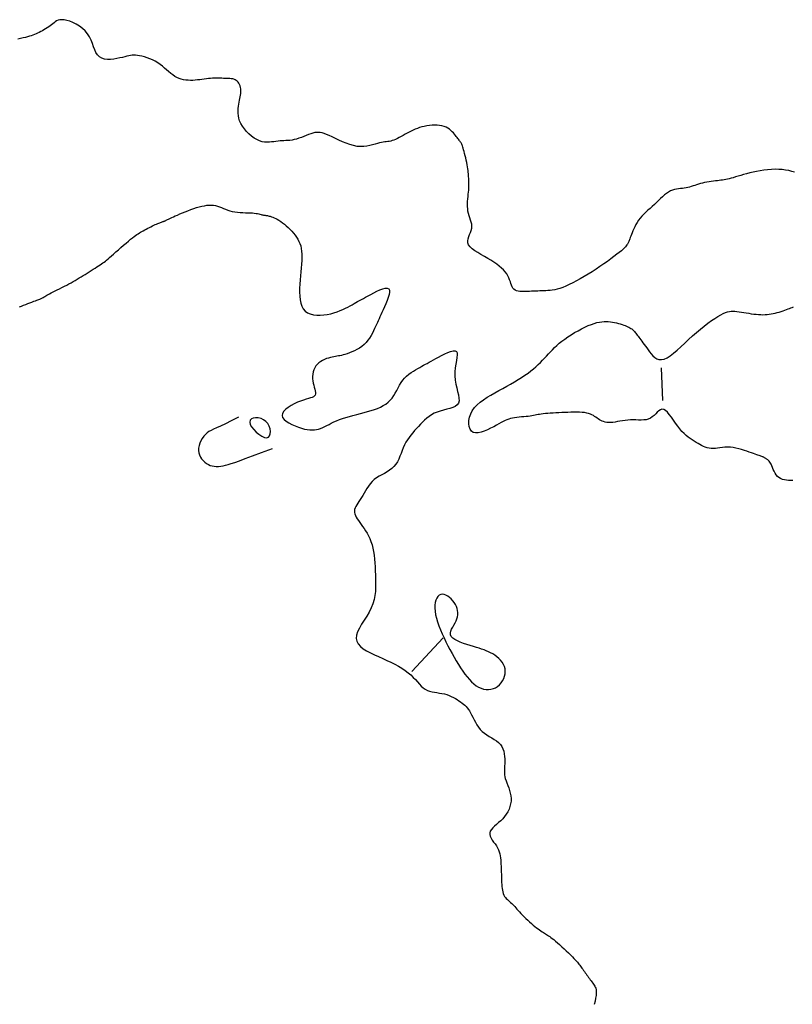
# Model space of a CAD drawing. Header units: millimetres. Extents: x 32690613 to 32693367, y 5343692 to 5344708.
# Tile 814 of 1009: x 32693059 to 32693083, y 5344184 to 5344214. Entities that reach past the tile are written whole.
import ezdxf

# ---------------------------------------------------------------- set-up
doc = ezdxf.new("R2010")
doc.units = ezdxf.units.MM
doc.header["$LTSCALE"] = 20
doc.layers.add('02-DGM_HL_492.00', color=82, linetype='Continuous')

msp = doc.modelspace()

# ---------------------------------------------------------------- linework, layer by layer
at = {"layer": '02-DGM_HL_492.00', "elevation": 492, "flags": 128}
for points in [[(32693082.714, 5344209.61), (32693082.627, 5344209.636), (32693082.534, 5344209.659), (32693082.437, 5344209.678), (32693082.335, 5344209.692), (32693082.228, 5344209.699), (32693082.117, 5344209.7), (32693082.004, 5344209.695), (32693081.89, 5344209.686), (32693081.776, 5344209.672), (32693081.662, 5344209.654), (32693081.552, 5344209.634), (32693081.444, 5344209.612), (32693081.342, 5344209.588), (32693081.244, 5344209.563), (32693081.152, 5344209.537), (32693081.065, 5344209.512), (32693080.983, 5344209.488), (32693080.907, 5344209.465), (32693080.836, 5344209.444), (32693080.772, 5344209.426), (32693080.712, 5344209.41), (32693080.658, 5344209.397), (32693080.606, 5344209.387), (32693080.557, 5344209.378), (32693080.508, 5344209.37), (32693080.458, 5344209.363), (32693080.406, 5344209.356), (32693080.351, 5344209.349), (32693080.292, 5344209.342), (32693080.228, 5344209.334), (32693080.162, 5344209.325), (32693080.094, 5344209.315), (32693080.026, 5344209.303), (32693079.958, 5344209.291), (32693079.892, 5344209.277), (32693079.829, 5344209.262), (32693079.768, 5344209.245), (32693079.711, 5344209.226), (32693079.656, 5344209.208), (32693079.603, 5344209.19), (32693079.55, 5344209.172), (32693079.498, 5344209.156), (32693079.445, 5344209.142), (32693079.391, 5344209.131), (32693079.335, 5344209.123), (32693079.278, 5344209.117), (32693079.219, 5344209.112), (32693079.159, 5344209.105), (32693079.098, 5344209.096), (32693079.037, 5344209.083), (32693078.975, 5344209.064), (32693078.914, 5344209.038), (32693078.852, 5344209.003), (32693078.791, 5344208.962), (32693078.73, 5344208.914), (32693078.669, 5344208.861), (32693078.607, 5344208.804), (32693078.545, 5344208.744), (32693078.482, 5344208.683), (32693078.417, 5344208.623), (32693078.352, 5344208.562), (32693078.287, 5344208.503), (32693078.222, 5344208.444), (32693078.158, 5344208.385), (32693078.097, 5344208.325), (32693078.038, 5344208.264), (32693077.984, 5344208.202), (32693077.934, 5344208.139), (32693077.889, 5344208.074), (32693077.849, 5344208.008), (32693077.814, 5344207.942), (32693077.783, 5344207.877), (32693077.756, 5344207.815), (32693077.733, 5344207.756), (32693077.713, 5344207.702), (32693077.695, 5344207.653), (32693077.68, 5344207.611), (32693077.667, 5344207.575), (32693077.656, 5344207.544), (32693077.645, 5344207.516), (32693077.635, 5344207.492), (32693077.625, 5344207.469), (32693077.615, 5344207.448), (32693077.604, 5344207.427), (32693077.591, 5344207.405), (32693077.576, 5344207.382), (32693077.556, 5344207.356), (32693077.531, 5344207.326), (32693077.499, 5344207.292), (32693077.457, 5344207.253), (32693077.406, 5344207.207), (32693077.343, 5344207.155), (32693077.267, 5344207.095), (32693077.18, 5344207.028), (32693077.084, 5344206.956), (32693076.978, 5344206.88), (32693076.867, 5344206.801), (32693076.75, 5344206.721), (32693076.63, 5344206.641), (32693076.508, 5344206.562), (32693076.386, 5344206.486), (32693076.265, 5344206.413), (32693076.146, 5344206.344), (32693076.029, 5344206.28), (32693075.917, 5344206.22), (32693075.808, 5344206.168), (32693075.706, 5344206.121), (32693075.61, 5344206.082), (32693075.521, 5344206.051), (32693075.439, 5344206.028), (32693075.362, 5344206.01), (32693075.29, 5344205.997), (32693075.222, 5344205.988), (32693075.156, 5344205.983), (32693075.093, 5344205.979), (32693075.03, 5344205.976), (32693074.968, 5344205.974), (32693074.905, 5344205.972), (32693074.843, 5344205.969), (32693074.78, 5344205.967), (32693074.718, 5344205.964), (32693074.655, 5344205.962), (32693074.593, 5344205.959), (32693074.53, 5344205.957), (32693074.468, 5344205.955), (32693074.407, 5344205.953), (32693074.347, 5344205.954), (32693074.291, 5344205.958), (32693074.238, 5344205.966), (32693074.19, 5344205.979), (32693074.147, 5344205.998), (32693074.111, 5344206.024), (32693074.082, 5344206.058), (32693074.058, 5344206.099), (32693074.039, 5344206.146), (32693074.021, 5344206.198), (32693074.003, 5344206.253), (32693073.982, 5344206.312), (32693073.958, 5344206.372), (32693073.928, 5344206.434), (32693073.891, 5344206.495), (32693073.845, 5344206.556), (32693073.792, 5344206.616), (32693073.731, 5344206.676), (32693073.662, 5344206.736), (32693073.586, 5344206.796), (32693073.501, 5344206.855), (32693073.409, 5344206.914), (32693073.31, 5344206.972), (32693073.206, 5344207.031), (32693073.103, 5344207.089), (32693073.004, 5344207.148), (32693072.912, 5344207.207), (32693072.832, 5344207.267), (32693072.768, 5344207.327), (32693072.723, 5344207.387), (32693072.701, 5344207.449), (32693072.697, 5344207.511), (32693072.707, 5344207.574), (32693072.728, 5344207.638), (32693072.754, 5344207.701), (32693072.781, 5344207.765), (32693072.805, 5344207.828), (32693072.82, 5344207.892), (32693072.825, 5344207.954), (32693072.819, 5344208.017), (32693072.805, 5344208.08), (32693072.786, 5344208.144), (32693072.764, 5344208.209), (32693072.742, 5344208.276), (32693072.722, 5344208.344), (32693072.705, 5344208.415), (32693072.695, 5344208.489), (32693072.691, 5344208.565), (32693072.691, 5344208.641), (32693072.694, 5344208.717), (32693072.7, 5344208.792), (32693072.707, 5344208.865), (32693072.715, 5344208.934), (32693072.721, 5344209), (32693072.726, 5344209.06), (32693072.73, 5344209.116), (32693072.732, 5344209.167), (32693072.732, 5344209.216), (32693072.732, 5344209.261), (32693072.731, 5344209.305), (32693072.73, 5344209.347), (32693072.728, 5344209.389), (32693072.727, 5344209.431), (32693072.725, 5344209.473), (32693072.722, 5344209.517), (32693072.719, 5344209.562), (32693072.714, 5344209.611), (32693072.708, 5344209.662), (32693072.701, 5344209.717), (32693072.691, 5344209.777), (32693072.679, 5344209.841), (32693072.666, 5344209.909), (32693072.651, 5344209.979), (32693072.635, 5344210.049), (32693072.619, 5344210.117), (32693072.602, 5344210.182), (32693072.587, 5344210.243), (32693072.572, 5344210.296), (32693072.559, 5344210.343), (32693072.547, 5344210.382), (32693072.536, 5344210.415), (32693072.525, 5344210.443), (32693072.514, 5344210.468), (32693072.503, 5344210.49), (32693072.492, 5344210.511), (32693072.479, 5344210.531), (32693072.465, 5344210.552), (32693072.449, 5344210.573), (32693072.432, 5344210.596), (32693072.413, 5344210.621), (32693072.393, 5344210.647), (32693072.37, 5344210.675), (32693072.345, 5344210.706), (32693072.318, 5344210.739), (32693072.289, 5344210.775), (32693072.257, 5344210.813), (32693072.221, 5344210.851), (32693072.181, 5344210.889), (32693072.137, 5344210.925), (32693072.089, 5344210.958), (32693072.034, 5344210.987), (32693071.974, 5344211.012), (32693071.908, 5344211.03), (32693071.836, 5344211.042), (32693071.76, 5344211.05), (32693071.682, 5344211.051), (32693071.602, 5344211.049), (32693071.522, 5344211.042), (32693071.443, 5344211.03), (32693071.366, 5344211.016), (32693071.293, 5344210.998), (32693071.222, 5344210.977), (32693071.154, 5344210.954), (32693071.088, 5344210.928), (32693071.024, 5344210.9), (32693070.962, 5344210.87), (32693070.9, 5344210.838), (32693070.838, 5344210.806), (32693070.777, 5344210.772), (32693070.716, 5344210.739), (32693070.657, 5344210.705), (32693070.598, 5344210.674), (32693070.541, 5344210.644), (32693070.485, 5344210.618), (32693070.433, 5344210.595), (32693070.383, 5344210.578), (32693070.335, 5344210.565), (32693070.29, 5344210.556), (32693070.246, 5344210.55), (32693070.201, 5344210.545), (32693070.154, 5344210.54), (32693070.105, 5344210.534), (32693070.051, 5344210.524), (32693069.992, 5344210.511), (32693069.927, 5344210.492), (32693069.856, 5344210.47), (32693069.778, 5344210.447), (32693069.695, 5344210.426), (32693069.605, 5344210.408), (32693069.511, 5344210.397), (32693069.411, 5344210.395), (32693069.305, 5344210.404), (32693069.195, 5344210.426), (32693069.082, 5344210.458), (32693068.968, 5344210.5), (32693068.855, 5344210.546), (32693068.745, 5344210.596), (32693068.639, 5344210.645), (32693068.54, 5344210.692), (32693068.45, 5344210.734), (32693068.371, 5344210.769), (32693068.3, 5344210.795), (32693068.235, 5344210.815), (32693068.176, 5344210.827), (32693068.119, 5344210.832), (32693068.064, 5344210.831), (32693068.007, 5344210.823), (32693067.947, 5344210.809), (32693067.883, 5344210.789), (32693067.815, 5344210.764), (32693067.744, 5344210.737), (32693067.671, 5344210.708), (32693067.597, 5344210.679), (32693067.523, 5344210.652), (32693067.451, 5344210.628), (32693067.38, 5344210.609), (32693067.313, 5344210.595), (32693067.248, 5344210.586), (32693067.186, 5344210.581), (32693067.125, 5344210.578), (32693067.064, 5344210.577), (32693067.004, 5344210.575), (32693066.943, 5344210.572), (32693066.882, 5344210.566), (32693066.819, 5344210.557), (32693066.754, 5344210.547), (32693066.687, 5344210.537), (32693066.618, 5344210.53), (32693066.547, 5344210.527), (32693066.473, 5344210.532), (32693066.397, 5344210.546), (32693066.318, 5344210.571), (32693066.236, 5344210.609), (32693066.153, 5344210.659), (32693066.071, 5344210.719), (32693065.992, 5344210.786), (32693065.917, 5344210.861), (32693065.85, 5344210.939), (32693065.791, 5344211.021), (32693065.743, 5344211.103), (32693065.706, 5344211.184), (32693065.681, 5344211.265), (32693065.666, 5344211.343), (32693065.658, 5344211.42), (32693065.658, 5344211.494), (32693065.662, 5344211.566), (32693065.67, 5344211.634), (32693065.681, 5344211.699), (32693065.692, 5344211.76), (32693065.703, 5344211.818), (32693065.714, 5344211.873), (32693065.724, 5344211.925), (32693065.732, 5344211.975), (32693065.738, 5344212.024), (32693065.742, 5344212.071), (32693065.742, 5344212.118), (32693065.738, 5344212.165), (32693065.73, 5344212.211), (32693065.719, 5344212.255), (32693065.703, 5344212.297), (32693065.684, 5344212.335), (32693065.661, 5344212.37), (32693065.635, 5344212.401), (32693065.604, 5344212.426), (32693065.571, 5344212.445), (32693065.533, 5344212.459), (32693065.493, 5344212.469), (32693065.45, 5344212.476), (32693065.405, 5344212.479), (32693065.358, 5344212.482), (32693065.309, 5344212.483), (32693065.26, 5344212.484), (32693065.209, 5344212.486), (32693065.157, 5344212.488), (32693065.104, 5344212.49), (32693065.05, 5344212.492), (32693064.994, 5344212.492), (32693064.936, 5344212.492), (32693064.877, 5344212.49), (32693064.816, 5344212.486), (32693064.752, 5344212.48), (32693064.687, 5344212.472), (32693064.62, 5344212.463), (32693064.552, 5344212.454), (32693064.483, 5344212.445), (32693064.412, 5344212.437), (32693064.341, 5344212.43), (32693064.27, 5344212.426), (32693064.199, 5344212.425), (32693064.127, 5344212.427), (32693064.057, 5344212.434), (32693063.986, 5344212.445), (32693063.917, 5344212.461), (32693063.849, 5344212.484), (32693063.782, 5344212.512), (32693063.717, 5344212.548), (32693063.654, 5344212.59), (32693063.592, 5344212.639), (32693063.53, 5344212.692), (32693063.467, 5344212.748), (32693063.404, 5344212.804), (32693063.337, 5344212.861), (32693063.268, 5344212.915), (32693063.195, 5344212.966), (32693063.117, 5344213.012), (32693063.036, 5344213.053), (32693062.953, 5344213.088), (32693062.871, 5344213.118), (32693062.79, 5344213.144), (32693062.712, 5344213.164), (32693062.639, 5344213.18), (32693062.572, 5344213.19), (32693062.513, 5344213.196), (32693062.459, 5344213.197), (32693062.409, 5344213.194), (32693062.359, 5344213.187), (32693062.307, 5344213.177), (32693062.251, 5344213.164), (32693062.188, 5344213.148), (32693062.116, 5344213.13), (32693062.033, 5344213.111), (32693061.942, 5344213.093), (32693061.846, 5344213.078), (32693061.748, 5344213.069), (32693061.652, 5344213.069), (32693061.561, 5344213.079), (32693061.478, 5344213.104), (32693061.407, 5344213.144), (32693061.349, 5344213.203), (32693061.302, 5344213.277), (32693061.263, 5344213.363), (32693061.228, 5344213.457), (32693061.192, 5344213.557), (32693061.152, 5344213.658), (32693061.104, 5344213.758), (32693061.045, 5344213.853), (32693060.972, 5344213.94), (32693060.887, 5344214.018), (32693060.794, 5344214.087), (32693060.696, 5344214.146), (32693060.596, 5344214.196), (32693060.499, 5344214.234), (32693060.407, 5344214.262), (32693060.324, 5344214.279), (32693060.253, 5344214.284), (32693060.193, 5344214.279), (32693060.141, 5344214.266), (32693060.096, 5344214.246), (32693060.056, 5344214.22), (32693060.018, 5344214.19), (32693059.98, 5344214.158), (32693059.941, 5344214.125), (32693059.899, 5344214.093), (32693059.854, 5344214.061), (32693059.807, 5344214.03), (32693059.758, 5344214.001), (32693059.709, 5344213.972), (32693059.659, 5344213.945), (32693059.609, 5344213.919), (32693059.561, 5344213.895), (32693059.514, 5344213.872), (32693059.467, 5344213.85), (32693059.421, 5344213.83), (32693059.372, 5344213.811), (32693059.321, 5344213.793), (32693059.266, 5344213.775), (32693059.206, 5344213.758), (32693059.141, 5344213.742), (32693059.069, 5344213.725), (32693058.992, 5344213.708), (32693058.912, 5344213.69)], [(32693058.954, 5344205.487), (32693059.017, 5344205.511), (32693059.083, 5344205.536), (32693059.149, 5344205.561), (32693059.216, 5344205.586), (32693059.28, 5344205.61), (32693059.341, 5344205.633), (32693059.397, 5344205.655), (32693059.447, 5344205.673), (32693059.489, 5344205.689), (32693059.525, 5344205.703), (32693059.556, 5344205.715), (32693059.582, 5344205.726), (32693059.605, 5344205.735), (32693059.626, 5344205.745), (32693059.646, 5344205.755), (32693059.666, 5344205.765), (32693059.687, 5344205.777), (32693059.71, 5344205.791), (32693059.736, 5344205.806), (32693059.765, 5344205.823), (32693059.798, 5344205.842), (32693059.837, 5344205.863), (32693059.881, 5344205.887), (32693059.931, 5344205.914), (32693059.988, 5344205.943), (32693060.05, 5344205.974), (32693060.118, 5344206.008), (32693060.188, 5344206.043), (32693060.26, 5344206.079), (32693060.333, 5344206.116), (32693060.405, 5344206.153), (32693060.475, 5344206.19), (32693060.542, 5344206.226), (32693060.607, 5344206.262), (32693060.669, 5344206.298), (32693060.73, 5344206.334), (32693060.79, 5344206.371), (32693060.849, 5344206.407), (32693060.909, 5344206.444), (32693060.969, 5344206.482), (32693061.031, 5344206.52), (32693061.093, 5344206.559), (32693061.155, 5344206.598), (32693061.216, 5344206.636), (32693061.275, 5344206.674), (32693061.331, 5344206.71), (32693061.383, 5344206.744), (32693061.431, 5344206.775), (32693061.474, 5344206.804), (32693061.514, 5344206.832), (32693061.552, 5344206.859), (32693061.59, 5344206.888), (32693061.629, 5344206.92), (32693061.673, 5344206.956), (32693061.722, 5344206.998), (32693061.778, 5344207.047), (32693061.843, 5344207.104), (32693061.914, 5344207.167), (32693061.99, 5344207.235), (32693062.069, 5344207.304), (32693062.148, 5344207.373), (32693062.224, 5344207.44), (32693062.297, 5344207.502), (32693062.362, 5344207.557), (32693062.42, 5344207.604), (32693062.471, 5344207.643), (32693062.516, 5344207.676), (32693062.557, 5344207.704), (32693062.595, 5344207.728), (32693062.632, 5344207.75), (32693062.67, 5344207.771), (32693062.709, 5344207.793), (32693062.751, 5344207.816), (32693062.796, 5344207.841), (32693062.843, 5344207.866), (32693062.891, 5344207.892), (32693062.939, 5344207.918), (32693062.987, 5344207.942), (32693063.033, 5344207.966), (32693063.078, 5344207.987), (32693063.119, 5344208.006), (32693063.158, 5344208.023), (32693063.194, 5344208.038), (32693063.227, 5344208.051), (32693063.258, 5344208.063), (32693063.285, 5344208.073), (32693063.31, 5344208.082), (32693063.332, 5344208.089), (32693063.351, 5344208.096), (32693063.368, 5344208.102), (32693063.384, 5344208.107), (32693063.398, 5344208.113), (32693063.412, 5344208.118), (32693063.426, 5344208.124), (32693063.441, 5344208.131), (32693063.457, 5344208.139), (32693063.475, 5344208.148), (32693063.496, 5344208.159), (32693063.521, 5344208.171), (32693063.55, 5344208.186), (32693063.585, 5344208.203), (32693063.626, 5344208.222), (32693063.675, 5344208.245), (32693063.732, 5344208.27), (32693063.798, 5344208.299), (32693063.871, 5344208.331), (32693063.951, 5344208.364), (32693064.035, 5344208.398), (32693064.122, 5344208.432), (32693064.21, 5344208.465), (32693064.298, 5344208.496), (32693064.384, 5344208.525), (32693064.467, 5344208.549), (32693064.547, 5344208.57), (32693064.624, 5344208.586), (32693064.698, 5344208.598), (32693064.769, 5344208.604), (32693064.838, 5344208.606), (32693064.904, 5344208.602), (32693064.968, 5344208.591), (32693065.03, 5344208.575), (32693065.091, 5344208.555), (32693065.152, 5344208.53), (32693065.213, 5344208.504), (32693065.276, 5344208.478), (32693065.341, 5344208.452), (32693065.409, 5344208.429), (32693065.481, 5344208.409), (32693065.558, 5344208.394), (32693065.638, 5344208.384), (32693065.719, 5344208.377), (32693065.801, 5344208.372), (32693065.881, 5344208.369), (32693065.958, 5344208.367), (32693066.031, 5344208.365), (32693066.097, 5344208.362), (32693066.156, 5344208.356), (32693066.208, 5344208.35), (32693066.254, 5344208.342), (32693066.294, 5344208.334), (32693066.329, 5344208.325), (32693066.361, 5344208.317), (32693066.389, 5344208.309), (32693066.415, 5344208.303), (32693066.439, 5344208.298), (32693066.462, 5344208.294), (32693066.484, 5344208.29), (32693066.507, 5344208.288), (32693066.531, 5344208.284), (32693066.556, 5344208.28), (32693066.583, 5344208.275), (32693066.613, 5344208.269), (32693066.646, 5344208.26), (32693066.683, 5344208.248), (32693066.722, 5344208.234), (32693066.765, 5344208.216), (32693066.811, 5344208.195), (32693066.86, 5344208.169), (32693066.911, 5344208.139), (32693066.965, 5344208.104), (32693067.021, 5344208.063), (32693067.079, 5344208.017), (32693067.137, 5344207.968), (32693067.195, 5344207.915), (32693067.252, 5344207.859), (32693067.307, 5344207.8), (32693067.359, 5344207.741), (32693067.408, 5344207.68), (32693067.452, 5344207.619), (32693067.491, 5344207.557), (32693067.524, 5344207.493), (32693067.553, 5344207.425), (32693067.577, 5344207.354), (32693067.595, 5344207.277), (32693067.607, 5344207.194), (32693067.614, 5344207.104), (32693067.615, 5344207.007), (32693067.611, 5344206.902), (32693067.603, 5344206.792), (32693067.593, 5344206.676), (32693067.581, 5344206.557), (32693067.57, 5344206.434), (32693067.559, 5344206.31), (32693067.55, 5344206.184), (32693067.544, 5344206.059), (32693067.543, 5344205.937), (32693067.548, 5344205.818), (32693067.56, 5344205.705), (32693067.582, 5344205.601), (32693067.614, 5344205.507), (32693067.658, 5344205.425), (32693067.715, 5344205.357), (32693067.787, 5344205.305), (32693067.872, 5344205.268), (32693067.966, 5344205.244), (32693068.068, 5344205.232), (32693068.174, 5344205.231), (32693068.283, 5344205.238), (32693068.391, 5344205.254), (32693068.497, 5344205.276), (32693068.597, 5344205.304), (32693068.693, 5344205.335), (32693068.783, 5344205.369), (32693068.867, 5344205.405), (32693068.946, 5344205.443), (32693069.021, 5344205.481), (32693069.09, 5344205.517), (32693069.153, 5344205.552), (32693069.212, 5344205.585), (32693069.268, 5344205.615), (32693069.323, 5344205.645), (32693069.378, 5344205.676), (32693069.436, 5344205.707), (32693069.498, 5344205.742), (32693069.566, 5344205.779), (32693069.643, 5344205.822), (32693069.729, 5344205.869), (32693069.821, 5344205.918), (32693069.916, 5344205.965), (32693070.008, 5344206.006), (32693070.094, 5344206.038), (32693070.17, 5344206.057), (32693070.231, 5344206.059), (32693070.274, 5344206.041), (32693070.296, 5344205.999), (32693070.298, 5344205.938), (32693070.285, 5344205.861), (32693070.26, 5344205.773), (32693070.226, 5344205.678), (32693070.186, 5344205.58), (32693070.145, 5344205.484), (32693070.105, 5344205.395), (32693070.068, 5344205.315), (32693070.036, 5344205.244), (32693070.007, 5344205.179), (32693069.98, 5344205.119), (32693069.954, 5344205.061), (32693069.928, 5344205.005), (32693069.902, 5344204.947), (32693069.874, 5344204.885), (32693069.844, 5344204.819), (32693069.811, 5344204.749), (32693069.775, 5344204.677), (32693069.734, 5344204.604), (32693069.689, 5344204.531), (32693069.639, 5344204.46), (32693069.583, 5344204.392), (32693069.521, 5344204.329), (32693069.452, 5344204.273), (32693069.379, 5344204.222), (32693069.302, 5344204.177), (32693069.224, 5344204.137), (32693069.147, 5344204.103), (32693069.071, 5344204.073), (32693069, 5344204.049), (32693068.935, 5344204.029), (32693068.877, 5344204.013), (32693068.824, 5344204), (32693068.776, 5344203.99), (32693068.731, 5344203.981), (32693068.687, 5344203.973), (32693068.643, 5344203.966), (32693068.596, 5344203.957), (32693068.546, 5344203.947), (32693068.491, 5344203.934), (32693068.432, 5344203.918), (32693068.371, 5344203.899), (32693068.309, 5344203.875), (32693068.248, 5344203.847), (32693068.19, 5344203.813), (32693068.136, 5344203.774), (32693068.088, 5344203.729), (32693068.046, 5344203.677), (32693068.012, 5344203.619), (32693067.985, 5344203.557), (32693067.964, 5344203.491), (32693067.951, 5344203.423), (32693067.944, 5344203.354), (32693067.943, 5344203.284), (32693067.949, 5344203.214), (32693067.961, 5344203.147), (32693067.976, 5344203.082), (32693067.994, 5344203.02), (32693068.01, 5344202.963), (32693068.024, 5344202.909), (32693068.032, 5344202.861), (32693068.033, 5344202.819), (32693068.024, 5344202.784), (32693068.004, 5344202.755), (32693067.972, 5344202.732), (32693067.93, 5344202.713), (32693067.877, 5344202.695), (32693067.814, 5344202.676), (32693067.742, 5344202.655), (32693067.662, 5344202.63), (32693067.573, 5344202.599), (32693067.478, 5344202.561), (32693067.379, 5344202.515), (32693067.284, 5344202.463), (32693067.195, 5344202.407), (32693067.118, 5344202.348), (32693067.057, 5344202.286), (32693067.019, 5344202.223), (32693067.006, 5344202.16), (32693067.024, 5344202.099), (32693067.067, 5344202.039), (32693067.132, 5344201.982), (32693067.213, 5344201.929), (32693067.306, 5344201.88), (32693067.406, 5344201.836), (32693067.507, 5344201.798), (32693067.605, 5344201.767), (32693067.696, 5344201.743), (32693067.78, 5344201.726), (32693067.858, 5344201.716), (32693067.931, 5344201.713), (32693067.999, 5344201.717), (32693068.064, 5344201.726), (32693068.128, 5344201.741), (32693068.189, 5344201.762), (32693068.251, 5344201.787), (32693068.314, 5344201.817), (32693068.378, 5344201.851), (32693068.445, 5344201.886), (32693068.516, 5344201.923), (32693068.592, 5344201.961), (32693068.674, 5344201.998), (32693068.763, 5344202.034), (32693068.859, 5344202.068), (32693068.961, 5344202.1), (32693069.069, 5344202.131), (32693069.18, 5344202.16), (32693069.293, 5344202.189), (32693069.406, 5344202.218), (32693069.519, 5344202.247), (32693069.629, 5344202.277), (32693069.735, 5344202.308), (32693069.837, 5344202.341), (32693069.933, 5344202.376), (32693070.025, 5344202.415), (32693070.11, 5344202.459), (32693070.189, 5344202.508), (32693070.26, 5344202.562), (32693070.324, 5344202.623), (32693070.38, 5344202.692), (32693070.43, 5344202.766), (32693070.476, 5344202.844), (32693070.519, 5344202.925), (32693070.561, 5344203.006), (32693070.605, 5344203.086), (32693070.652, 5344203.163), (32693070.703, 5344203.236), (32693070.761, 5344203.303), (32693070.824, 5344203.364), (32693070.891, 5344203.419), (32693070.96, 5344203.47), (32693071.03, 5344203.516), (32693071.099, 5344203.558), (32693071.166, 5344203.597), (32693071.23, 5344203.632), (32693071.289, 5344203.664), (32693071.345, 5344203.695), (32693071.399, 5344203.725), (32693071.454, 5344203.755), (32693071.512, 5344203.787), (32693071.574, 5344203.821), (32693071.643, 5344203.859), (32693071.72, 5344203.901), (32693071.806, 5344203.948), (32693071.898, 5344203.997), (32693071.992, 5344204.044), (32693072.084, 5344204.086), (32693072.17, 5344204.118), (32693072.246, 5344204.137), (32693072.308, 5344204.139), (32693072.351, 5344204.12), (32693072.373, 5344204.079), (32693072.377, 5344204.016), (32693072.368, 5344203.935), (32693072.351, 5344203.839), (32693072.331, 5344203.731), (32693072.312, 5344203.615), (32693072.299, 5344203.492), (32693072.297, 5344203.368), (32693072.308, 5344203.243), (32693072.331, 5344203.121), (32693072.359, 5344203.004), (32693072.388, 5344202.892), (32693072.413, 5344202.787), (32693072.428, 5344202.693), (32693072.43, 5344202.609), (32693072.412, 5344202.538), (32693072.372, 5344202.481), (32693072.312, 5344202.437), (32693072.236, 5344202.401), (32693072.148, 5344202.372), (32693072.052, 5344202.346), (32693071.952, 5344202.321), (32693071.852, 5344202.294), (32693071.756, 5344202.262), (32693071.667, 5344202.224), (32693071.586, 5344202.179), (32693071.511, 5344202.128), (32693071.44, 5344202.073), (32693071.374, 5344202.014), (32693071.311, 5344201.952), (32693071.25, 5344201.888), (32693071.189, 5344201.823), (32693071.129, 5344201.758), (32693071.07, 5344201.693), (32693071.012, 5344201.626), (32693070.956, 5344201.558), (32693070.902, 5344201.487), (32693070.851, 5344201.414), (32693070.804, 5344201.337), (32693070.761, 5344201.256), (32693070.723, 5344201.171), (32693070.687, 5344201.084), (32693070.653, 5344200.995), (32693070.618, 5344200.907), (32693070.581, 5344200.821), (32693070.54, 5344200.738), (32693070.492, 5344200.662), (32693070.437, 5344200.593), (32693070.372, 5344200.532), (32693070.3, 5344200.479), (32693070.223, 5344200.43), (32693070.142, 5344200.384), (32693070.06, 5344200.339), (32693069.979, 5344200.294), (32693069.902, 5344200.245), (32693069.83, 5344200.191), (32693069.765, 5344200.131), (32693069.706, 5344200.065), (32693069.653, 5344199.996), (32693069.605, 5344199.924), (32693069.561, 5344199.851), (32693069.519, 5344199.779), (32693069.479, 5344199.709), (32693069.44, 5344199.642), (32693069.401, 5344199.581), (32693069.363, 5344199.523), (32693069.327, 5344199.47), (32693069.294, 5344199.42), (32693069.266, 5344199.372), (32693069.244, 5344199.325), (32693069.229, 5344199.279), (32693069.222, 5344199.233), (32693069.224, 5344199.187), (32693069.235, 5344199.14), (32693069.253, 5344199.091), (32693069.278, 5344199.041), (32693069.309, 5344198.989), (32693069.345, 5344198.935), (32693069.385, 5344198.878), (32693069.427, 5344198.819), (32693069.473, 5344198.756), (32693069.519, 5344198.691), (32693069.565, 5344198.621), (32693069.61, 5344198.547), (32693069.654, 5344198.468), (32693069.695, 5344198.384), (32693069.731, 5344198.294), (32693069.763, 5344198.198), (32693069.789, 5344198.096), (32693069.81, 5344197.988), (32693069.826, 5344197.876), (32693069.839, 5344197.759), (32693069.848, 5344197.639), (32693069.855, 5344197.517), (32693069.861, 5344197.393), (32693069.866, 5344197.268), (32693069.871, 5344197.143), (32693069.873, 5344197.018), (32693069.872, 5344196.893), (32693069.865, 5344196.768), (32693069.85, 5344196.642), (32693069.825, 5344196.516), (32693069.789, 5344196.389), (32693069.739, 5344196.262), (32693069.674, 5344196.135), (32693069.6, 5344196.008), (32693069.522, 5344195.883), (32693069.446, 5344195.761), (32693069.377, 5344195.643), (32693069.322, 5344195.531), (32693069.286, 5344195.425), (32693069.275, 5344195.327), (32693069.293, 5344195.238), (32693069.339, 5344195.156), (32693069.408, 5344195.081), (32693069.496, 5344195.012), (32693069.599, 5344194.948), (32693069.714, 5344194.887), (32693069.837, 5344194.828), (32693069.964, 5344194.77), (32693070.091, 5344194.712), (32693070.217, 5344194.654), (32693070.34, 5344194.596), (32693070.459, 5344194.536), (32693070.574, 5344194.474), (32693070.681, 5344194.411), (32693070.782, 5344194.346), (32693070.873, 5344194.277), (32693070.954, 5344194.207), (32693071.027, 5344194.134), (32693071.093, 5344194.063), (32693071.155, 5344193.993), (32693071.214, 5344193.927), (32693071.272, 5344193.867), (32693071.331, 5344193.814), (32693071.393, 5344193.77), (32693071.459, 5344193.735), (32693071.529, 5344193.71), (32693071.603, 5344193.691), (32693071.678, 5344193.676), (32693071.754, 5344193.665), (32693071.831, 5344193.654), (32693071.907, 5344193.641), (32693071.982, 5344193.626), (32693072.055, 5344193.605), (32693072.124, 5344193.58), (32693072.192, 5344193.552), (32693072.256, 5344193.52), (32693072.317, 5344193.486), (32693072.374, 5344193.451), (32693072.428, 5344193.416), (32693072.478, 5344193.381), (32693072.525, 5344193.347), (32693072.568, 5344193.313), (32693072.608, 5344193.277), (32693072.645, 5344193.24), (32693072.681, 5344193.199), (32693072.716, 5344193.154), (32693072.75, 5344193.103), (32693072.783, 5344193.045), (32693072.817, 5344192.981), (32693072.852, 5344192.91), (32693072.89, 5344192.836), (32693072.93, 5344192.759), (32693072.974, 5344192.683), (32693073.023, 5344192.609), (32693073.078, 5344192.539), (32693073.139, 5344192.476), (32693073.207, 5344192.419), (32693073.281, 5344192.369), (32693073.357, 5344192.323), (32693073.433, 5344192.279), (32693073.508, 5344192.234), (32693073.578, 5344192.188), (32693073.642, 5344192.137), (32693073.697, 5344192.08), (32693073.74, 5344192.016), (32693073.774, 5344191.945), (32693073.799, 5344191.87), (32693073.816, 5344191.791), (32693073.826, 5344191.712), (32693073.831, 5344191.634), (32693073.833, 5344191.559), (32693073.831, 5344191.488), (32693073.828, 5344191.423), (32693073.824, 5344191.363), (32693073.821, 5344191.307), (32693073.819, 5344191.253), (32693073.82, 5344191.2), (32693073.825, 5344191.146), (32693073.834, 5344191.09), (32693073.849, 5344191.03), (32693073.87, 5344190.966), (32693073.896, 5344190.897), (32693073.924, 5344190.825), (32693073.952, 5344190.749), (32693073.978, 5344190.671), (32693074.001, 5344190.59), (32693074.017, 5344190.508), (32693074.025, 5344190.425), (32693074.024, 5344190.342), (32693074.012, 5344190.259), (32693073.991, 5344190.177), (32693073.962, 5344190.096), (32693073.925, 5344190.018), (32693073.88, 5344189.943), (32693073.829, 5344189.871), (32693073.772, 5344189.804), (32693073.709, 5344189.741), (32693073.645, 5344189.683), (32693073.581, 5344189.628), (32693073.52, 5344189.575), (32693073.466, 5344189.524), (32693073.421, 5344189.473), (32693073.389, 5344189.423), (32693073.372, 5344189.371), (32693073.372, 5344189.318), (32693073.387, 5344189.263), (32693073.414, 5344189.206), (32693073.45, 5344189.148), (32693073.491, 5344189.089), (32693073.533, 5344189.03), (32693073.575, 5344188.969), (32693073.612, 5344188.908), (32693073.642, 5344188.847), (32693073.665, 5344188.785), (32693073.682, 5344188.723), (32693073.695, 5344188.661), (32693073.703, 5344188.599), (32693073.709, 5344188.536), (32693073.712, 5344188.474), (32693073.715, 5344188.412), (32693073.717, 5344188.349), (32693073.72, 5344188.287), (32693073.722, 5344188.224), (32693073.725, 5344188.162), (32693073.727, 5344188.099), (32693073.729, 5344188.037), (32693073.732, 5344187.974), (32693073.734, 5344187.912), (32693073.737, 5344187.85), (32693073.74, 5344187.788), (32693073.744, 5344187.727), (32693073.75, 5344187.669), (32693073.758, 5344187.612), (32693073.769, 5344187.559), (32693073.784, 5344187.51), (32693073.802, 5344187.464), (32693073.824, 5344187.424), (32693073.851, 5344187.387), (32693073.88, 5344187.354), (32693073.912, 5344187.323), (32693073.945, 5344187.293), (32693073.979, 5344187.265), (32693074.012, 5344187.236), (32693074.045, 5344187.207), (32693074.077, 5344187.176), (32693074.108, 5344187.143), (32693074.14, 5344187.109), (32693074.172, 5344187.072), (32693074.205, 5344187.033), (32693074.242, 5344186.992), (32693074.281, 5344186.948), (32693074.324, 5344186.901), (32693074.372, 5344186.851), (32693074.424, 5344186.8), (32693074.478, 5344186.747), (32693074.535, 5344186.694), (32693074.592, 5344186.642), (32693074.648, 5344186.592), (32693074.704, 5344186.545), (32693074.757, 5344186.501), (32693074.807, 5344186.461), (32693074.854, 5344186.426), (32693074.898, 5344186.394), (32693074.939, 5344186.366), (32693074.978, 5344186.34), (32693075.015, 5344186.316), (32693075.05, 5344186.295), (32693075.083, 5344186.275), (32693075.114, 5344186.255), (32693075.145, 5344186.236), (32693075.177, 5344186.215), (32693075.21, 5344186.192), (32693075.247, 5344186.165), (32693075.288, 5344186.134), (32693075.334, 5344186.097), (32693075.386, 5344186.053), (32693075.446, 5344186.001), (32693075.511, 5344185.944), (32693075.579, 5344185.882), (32693075.65, 5344185.817), (32693075.719, 5344185.752), (32693075.786, 5344185.689), (32693075.849, 5344185.628), (32693075.905, 5344185.573), (32693075.953, 5344185.524), (32693075.994, 5344185.481), (32693076.028, 5344185.443), (32693076.058, 5344185.408), (32693076.083, 5344185.377), (32693076.106, 5344185.347), (32693076.128, 5344185.317), (32693076.15, 5344185.288), (32693076.172, 5344185.257), (32693076.196, 5344185.224), (32693076.22, 5344185.19), (32693076.245, 5344185.156), (32693076.271, 5344185.121), (32693076.297, 5344185.085), (32693076.323, 5344185.048), (32693076.35, 5344185.012), (32693076.376, 5344184.975), (32693076.402, 5344184.939), (32693076.428, 5344184.903), (32693076.454, 5344184.868), (32693076.479, 5344184.833), (32693076.503, 5344184.8), (32693076.527, 5344184.767), (32693076.549, 5344184.736), (32693076.571, 5344184.706), (32693076.59, 5344184.676), (32693076.607, 5344184.644), (32693076.621, 5344184.608), (32693076.631, 5344184.566), (32693076.636, 5344184.517), (32693076.636, 5344184.458), (32693076.63, 5344184.389), (32693076.617, 5344184.307), (32693076.598, 5344184.215), (32693076.574, 5344184.112)], [(32693082.665, 5344200.17), (32693082.6, 5344200.169), (32693082.533, 5344200.17), (32693082.467, 5344200.175), (32693082.403, 5344200.184), (32693082.342, 5344200.2), (32693082.285, 5344200.222), (32693082.234, 5344200.253), (32693082.189, 5344200.293), (32693082.15, 5344200.341), (32693082.116, 5344200.394), (32693082.086, 5344200.45), (32693082.059, 5344200.507), (32693082.035, 5344200.562), (32693082.014, 5344200.614), (32693081.993, 5344200.661), (32693081.973, 5344200.7), (32693081.953, 5344200.732), (32693081.933, 5344200.759), (32693081.914, 5344200.78), (32693081.896, 5344200.797), (32693081.878, 5344200.811), (32693081.861, 5344200.823), (32693081.844, 5344200.833), (32693081.829, 5344200.843), (32693081.813, 5344200.852), (32693081.798, 5344200.861), (32693081.783, 5344200.869), (32693081.766, 5344200.878), (32693081.749, 5344200.886), (32693081.729, 5344200.894), (32693081.708, 5344200.903), (32693081.685, 5344200.911), (32693081.658, 5344200.921), (32693081.628, 5344200.931), (32693081.593, 5344200.942), (32693081.553, 5344200.956), (32693081.507, 5344200.971), (32693081.455, 5344200.99), (32693081.395, 5344201.011), (32693081.328, 5344201.035), (32693081.254, 5344201.061), (32693081.175, 5344201.088), (32693081.092, 5344201.115), (32693081.006, 5344201.139), (32693080.919, 5344201.16), (32693080.832, 5344201.176), (32693080.747, 5344201.185), (32693080.663, 5344201.188), (32693080.582, 5344201.185), (32693080.504, 5344201.177), (32693080.429, 5344201.168), (32693080.357, 5344201.158), (32693080.287, 5344201.15), (32693080.22, 5344201.146), (32693080.156, 5344201.146), (32693080.095, 5344201.153), (32693080.036, 5344201.166), (32693079.978, 5344201.184), (32693079.922, 5344201.208), (32693079.867, 5344201.235), (32693079.811, 5344201.265), (32693079.755, 5344201.298), (32693079.698, 5344201.333), (32693079.64, 5344201.369), (32693079.58, 5344201.407), (32693079.519, 5344201.448), (32693079.456, 5344201.494), (32693079.393, 5344201.546), (32693079.329, 5344201.605), (32693079.264, 5344201.671), (32693079.198, 5344201.747), (32693079.133, 5344201.832), (32693079.067, 5344201.923), (32693079.002, 5344202.016), (32693078.938, 5344202.105), (32693078.875, 5344202.187), (32693078.815, 5344202.256), (32693078.757, 5344202.308), (32693078.703, 5344202.339), (32693078.651, 5344202.346), (32693078.603, 5344202.331), (32693078.555, 5344202.301), (32693078.508, 5344202.259), (32693078.459, 5344202.21), (32693078.409, 5344202.16), (32693078.355, 5344202.112), (32693078.296, 5344202.073), (32693078.232, 5344202.046), (32693078.163, 5344202.028), (32693078.09, 5344202.02), (32693078.013, 5344202.017), (32693077.934, 5344202.018), (32693077.852, 5344202.021), (32693077.77, 5344202.023), (32693077.687, 5344202.022), (32693077.603, 5344202.016), (32693077.521, 5344202.006), (32693077.44, 5344201.994), (32693077.361, 5344201.981), (32693077.285, 5344201.968), (32693077.212, 5344201.956), (32693077.143, 5344201.947), (32693077.078, 5344201.942), (32693077.018, 5344201.942), (32693076.963, 5344201.947), (32693076.911, 5344201.957), (32693076.863, 5344201.97), (32693076.819, 5344201.987), (32693076.776, 5344202.007), (32693076.737, 5344202.029), (32693076.698, 5344202.052), (32693076.661, 5344202.078), (32693076.625, 5344202.103), (32693076.587, 5344202.129), (32693076.547, 5344202.154), (32693076.504, 5344202.178), (32693076.456, 5344202.199), (32693076.403, 5344202.218), (32693076.344, 5344202.233), (32693076.277, 5344202.244), (32693076.204, 5344202.252), (32693076.125, 5344202.256), (32693076.041, 5344202.258), (32693075.953, 5344202.257), (32693075.862, 5344202.255), (32693075.77, 5344202.252), (32693075.676, 5344202.249), (32693075.583, 5344202.245), (32693075.49, 5344202.241), (32693075.4, 5344202.237), (32693075.312, 5344202.233), (32693075.228, 5344202.228), (32693075.149, 5344202.222), (32693075.077, 5344202.216), (32693075.011, 5344202.209), (32693074.952, 5344202.201), (32693074.899, 5344202.192), (32693074.851, 5344202.183), (32693074.805, 5344202.173), (32693074.76, 5344202.164), (32693074.714, 5344202.154), (32693074.664, 5344202.146), (32693074.61, 5344202.138), (32693074.55, 5344202.131), (32693074.485, 5344202.124), (32693074.416, 5344202.118), (32693074.345, 5344202.112), (32693074.274, 5344202.105), (32693074.203, 5344202.096), (32693074.135, 5344202.087), (32693074.071, 5344202.075), (32693074.011, 5344202.061), (32693073.955, 5344202.044), (32693073.9, 5344202.024), (32693073.844, 5344202), (32693073.786, 5344201.972), (32693073.724, 5344201.94), (32693073.655, 5344201.903), (32693073.579, 5344201.861), (32693073.492, 5344201.814), (32693073.399, 5344201.765), (32693073.302, 5344201.718), (32693073.204, 5344201.676), (32693073.108, 5344201.644), (32693073.017, 5344201.624), (32693072.935, 5344201.621), (32693072.864, 5344201.639), (32693072.808, 5344201.679), (32693072.767, 5344201.739), (32693072.74, 5344201.815), (32693072.729, 5344201.904), (32693072.733, 5344202.002), (32693072.752, 5344202.103), (32693072.788, 5344202.206), (32693072.838, 5344202.305), (32693072.905, 5344202.397), (32693072.985, 5344202.484), (32693073.078, 5344202.565), (32693073.18, 5344202.641), (32693073.29, 5344202.714), (32693073.406, 5344202.784), (32693073.526, 5344202.853), (32693073.648, 5344202.92), (32693073.771, 5344202.987), (32693073.892, 5344203.055), (32693074.011, 5344203.122), (32693074.128, 5344203.189), (32693074.24, 5344203.256), (32693074.348, 5344203.323), (32693074.45, 5344203.389), (32693074.545, 5344203.456), (32693074.632, 5344203.521), (32693074.713, 5344203.587), (32693074.788, 5344203.653), (32693074.858, 5344203.718), (32693074.924, 5344203.783), (32693074.987, 5344203.848), (32693075.048, 5344203.913), (32693075.108, 5344203.978), (32693075.168, 5344204.043), (32693075.23, 5344204.108), (32693075.293, 5344204.173), (32693075.359, 5344204.238), (32693075.429, 5344204.303), (32693075.503, 5344204.369), (32693075.584, 5344204.434), (32693075.672, 5344204.5), (32693075.766, 5344204.566), (32693075.867, 5344204.632), (32693075.972, 5344204.695), (32693076.079, 5344204.756), (32693076.185, 5344204.813), (32693076.291, 5344204.865), (32693076.392, 5344204.91), (32693076.488, 5344204.949), (32693076.577, 5344204.98), (32693076.659, 5344205.004), (32693076.736, 5344205.02), (32693076.808, 5344205.031), (32693076.876, 5344205.037), (32693076.942, 5344205.037), (32693077.006, 5344205.034), (32693077.069, 5344205.027), (32693077.132, 5344205.018), (32693077.194, 5344205.007), (32693077.255, 5344204.994), (32693077.315, 5344204.979), (32693077.372, 5344204.963), (32693077.426, 5344204.946), (32693077.477, 5344204.929), (32693077.524, 5344204.912), (32693077.566, 5344204.895), (32693077.604, 5344204.878), (32693077.638, 5344204.861), (32693077.669, 5344204.845), (32693077.697, 5344204.827), (32693077.722, 5344204.809), (32693077.746, 5344204.791), (32693077.768, 5344204.771), (32693077.789, 5344204.751), (32693077.81, 5344204.729), (32693077.83, 5344204.705), (32693077.851, 5344204.68), (32693077.872, 5344204.653), (32693077.894, 5344204.623), (32693077.918, 5344204.591), (32693077.943, 5344204.556), (32693077.971, 5344204.518), (32693078.001, 5344204.477), (32693078.033, 5344204.433), (32693078.067, 5344204.385), (32693078.103, 5344204.335), (32693078.142, 5344204.282), (32693078.182, 5344204.226), (32693078.225, 5344204.166), (32693078.271, 5344204.105), (32693078.319, 5344204.043), (32693078.371, 5344203.986), (32693078.428, 5344203.937), (32693078.489, 5344203.898), (32693078.557, 5344203.874), (32693078.632, 5344203.869), (32693078.715, 5344203.885), (32693078.805, 5344203.926), (32693078.903, 5344203.988), (32693079.007, 5344204.067), (32693079.117, 5344204.161), (32693079.23, 5344204.265), (32693079.347, 5344204.374), (32693079.467, 5344204.487), (32693079.587, 5344204.598), (32693079.708, 5344204.704), (32693079.828, 5344204.804), (32693079.945, 5344204.898), (32693080.059, 5344204.984), (32693080.168, 5344205.063), (32693080.27, 5344205.133), (32693080.365, 5344205.193), (32693080.452, 5344205.243), (32693080.529, 5344205.283), (32693080.598, 5344205.313), (32693080.66, 5344205.334), (32693080.719, 5344205.347), (32693080.775, 5344205.354), (32693080.83, 5344205.356), (32693080.888, 5344205.352), (32693080.948, 5344205.346), (32693081.013, 5344205.337), (32693081.083, 5344205.326), (32693081.156, 5344205.314), (32693081.231, 5344205.301), (32693081.308, 5344205.289), (32693081.385, 5344205.277), (32693081.461, 5344205.266), (32693081.535, 5344205.258), (32693081.607, 5344205.251), (32693081.677, 5344205.247), (32693081.744, 5344205.246), (32693081.81, 5344205.247), (32693081.875, 5344205.251), (32693081.938, 5344205.258), (32693082.001, 5344205.267), (32693082.063, 5344205.278), (32693082.125, 5344205.292), (32693082.186, 5344205.308), (32693082.246, 5344205.326), (32693082.305, 5344205.345), (32693082.362, 5344205.364), (32693082.416, 5344205.384), (32693082.468, 5344205.403), (32693082.516, 5344205.421), (32693082.56, 5344205.438), (32693082.603, 5344205.453), (32693082.644, 5344205.468), (32693082.685, 5344205.482)], [(32693078.625, 5344203.615), (32693078.664, 5344202.616)], [(32693065.674, 5344202.108), (32693065.451, 5344201.989), (32693065.268, 5344201.898), (32693065.12, 5344201.829), (32693065.001, 5344201.776), (32693064.906, 5344201.735), (32693064.829, 5344201.7), (32693064.765, 5344201.665), (32693064.709, 5344201.626), (32693064.655, 5344201.577), (32693064.605, 5344201.52), (32693064.56, 5344201.455), (32693064.52, 5344201.385), (32693064.488, 5344201.312), (32693064.464, 5344201.237), (32693064.449, 5344201.161), (32693064.446, 5344201.087), (32693064.455, 5344201.016), (32693064.475, 5344200.948), (32693064.504, 5344200.885), (32693064.542, 5344200.827), (32693064.586, 5344200.774), (32693064.636, 5344200.727), (32693064.69, 5344200.687), (32693064.747, 5344200.654), (32693064.805, 5344200.629), (32693064.864, 5344200.611), (32693064.926, 5344200.6), (32693064.99, 5344200.596), (32693065.056, 5344200.597), (32693065.125, 5344200.604), (32693065.197, 5344200.616), (32693065.273, 5344200.633), (32693065.354, 5344200.654), (32693065.446, 5344200.682), (32693065.559, 5344200.72), (32693065.7, 5344200.77), (32693065.878, 5344200.835), (32693066.1, 5344200.918), (32693066.376, 5344201.021), (32693066.712, 5344201.148)], [(32693070.983, 5344194.309), (32693071.943, 5344195.348)]]:
    msp.add_lwpolyline(points, dxfattribs=at)
for points in [[(32693066.513, 5344201.974), (32693066.442, 5344202.026), (32693066.361, 5344202.062), (32693066.277, 5344202.082), (32693066.196, 5344202.087), (32693066.123, 5344202.076), (32693066.065, 5344202.05), (32693066.026, 5344202.01), (32693066.014, 5344201.955), (32693066.031, 5344201.886), (32693066.074, 5344201.808), (32693066.137, 5344201.728), (32693066.213, 5344201.65), (32693066.297, 5344201.58), (32693066.382, 5344201.523), (32693066.463, 5344201.486), (32693066.533, 5344201.475), (32693066.587, 5344201.491), (32693066.624, 5344201.533), (32693066.645, 5344201.593), (32693066.65, 5344201.667), (32693066.639, 5344201.747), (32693066.613, 5344201.829), (32693066.571, 5344201.907)], [(32693072.479, 5344194.424), (32693072.546, 5344194.325), (32693072.612, 5344194.232), (32693072.679, 5344194.145), (32693072.747, 5344194.066), (32693072.816, 5344193.994), (32693072.885, 5344193.931), (32693072.957, 5344193.877), (32693073.03, 5344193.834), (32693073.106, 5344193.8), (32693073.182, 5344193.777), (32693073.259, 5344193.764), (32693073.336, 5344193.762), (32693073.41, 5344193.77), (32693073.482, 5344193.789), (32693073.55, 5344193.817), (32693073.613, 5344193.856), (32693073.671, 5344193.905), (32693073.723, 5344193.963), (32693073.766, 5344194.027), (32693073.802, 5344194.096), (32693073.828, 5344194.17), (32693073.844, 5344194.245), (32693073.849, 5344194.32), (32693073.843, 5344194.393), (32693073.823, 5344194.464), (32693073.792, 5344194.532), (32693073.752, 5344194.596), (32693073.704, 5344194.656), (32693073.649, 5344194.711), (32693073.59, 5344194.763), (32693073.527, 5344194.809), (32693073.463, 5344194.851), (32693073.399, 5344194.888), (32693073.334, 5344194.92), (32693073.267, 5344194.95), (32693073.198, 5344194.976), (32693073.124, 5344195.002), (32693073.046, 5344195.026), (32693072.962, 5344195.052), (32693072.871, 5344195.078), (32693072.772, 5344195.107), (32693072.67, 5344195.138), (32693072.568, 5344195.172), (32693072.469, 5344195.208), (32693072.379, 5344195.248), (32693072.299, 5344195.29), (32693072.236, 5344195.336), (32693072.191, 5344195.385), (32693072.169, 5344195.438), (32693072.166, 5344195.493), (32693072.179, 5344195.551), (32693072.203, 5344195.612), (32693072.236, 5344195.673), (32693072.272, 5344195.736), (32693072.307, 5344195.8), (32693072.34, 5344195.864), (32693072.364, 5344195.927), (32693072.381, 5344195.99), (32693072.391, 5344196.053), (32693072.392, 5344196.116), (32693072.386, 5344196.178), (32693072.372, 5344196.24), (32693072.35, 5344196.302), (32693072.32, 5344196.363), (32693072.283, 5344196.424), (32693072.239, 5344196.483), (32693072.19, 5344196.537), (32693072.138, 5344196.585), (32693072.083, 5344196.626), (32693072.027, 5344196.657), (32693071.972, 5344196.676), (32693071.918, 5344196.681), (32693071.868, 5344196.672), (32693071.822, 5344196.647), (32693071.781, 5344196.61), (32693071.746, 5344196.56), (32693071.718, 5344196.498), (32693071.698, 5344196.426), (32693071.686, 5344196.345), (32693071.685, 5344196.255), (32693071.694, 5344196.158), (32693071.712, 5344196.054), (32693071.739, 5344195.945), (32693071.774, 5344195.831), (32693071.816, 5344195.714), (32693071.863, 5344195.594), (32693071.915, 5344195.472), (32693071.97, 5344195.349), (32693072.029, 5344195.226), (32693072.089, 5344195.104), (32693072.151, 5344194.984), (32693072.215, 5344194.865), (32693072.28, 5344194.749), (32693072.346, 5344194.636), (32693072.413, 5344194.528)]]:
    msp.add_lwpolyline(points, close=True, dxfattribs=at)

doc.saveas('drawing.dxf')
